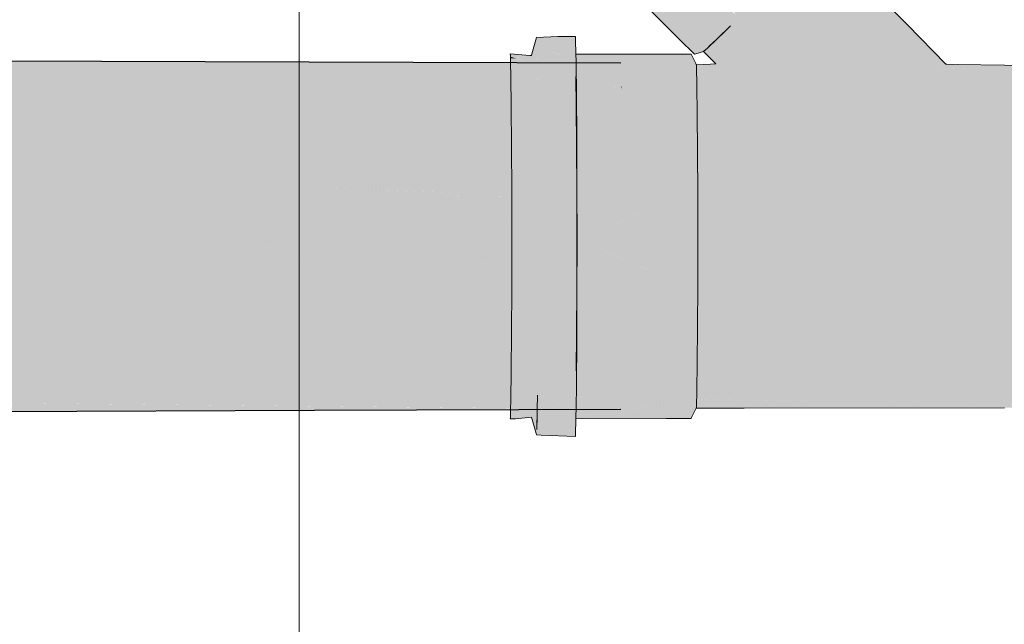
# Model space of a CAD drawing. Header units: millimetres. Extents: x 321 to 585, y -277 to 9.
# Tile 433 of 656: x 513.294 to 514.412, y -197.435 to -196.749. Entities that reach past the tile are written whole.
import ezdxf

# ---------------------------------------------------------------- set-up
doc = ezdxf.new("R2010")
doc.units = ezdxf.units.MM
doc.header["$MEASUREMENT"] = 0
for name, color, linetype, lineweight in [('IFC-Laje-Contorno', 134, 'Continuous', 5), ('IFC-Viga-Contorno', 66, 'Continuous', 5), ('TQ-Condutos', 3, 'Continuous', 25), ('TQ-Conexões', 9, 'Continuous', 18)]:
    doc.layers.add(name, color=color, linetype=linetype, lineweight=lineweight)

msp = doc.modelspace()

# ---------------------------------------------------------------- hatches: boundary and pattern name
at = {"layer": 'TQ-Condutos', "linetype": 'Continuous'}
for points in [[(512.3497, -196.8061), (512.3498, -196.8118), (512.35, -196.818), (512.35, -196.8187), (512.353, -196.8183), (512.35, -196.8187), (512.3564, -196.8187), (512.3564, -196.8187), (512.4054, -196.812), (512.3564, -196.8187), (512.3564, -196.8187), (512.4682, -196.8186), (512.3564, -196.8187), (512.3499, -196.8187), (512.35, -196.8298), (512.3501, -196.8298), (512.35, -196.8298), (512.35, -196.83), (512.351, -196.8299), (512.35, -196.83), (512.1956, -196.8752), (512.3505, -196.8752), (512.3526, -196.8301), (512.3518, -196.83), (512.4099, -196.8243), (512.3518, -196.83), (512.3526, -196.8301), (512.4563, -196.8292), (512.4694, -196.8187), (512.4563, -196.8292), (512.3526, -196.8301), (512.3505, -196.8752), (512.5531, -196.8511), (512.473, -196.8427), (512.5531, -196.8511), (512.5048, -196.8343), (512.5618, -196.8284), (512.5048, -196.8343), (512.5531, -196.8511), (512.3505, -196.8752), (512.7824, -196.8752), (512.7787, -196.8748), (512.7731, -196.8743), (512.6056, -196.8449), (512.7731, -196.8743), (512.7787, -196.8748), (512.7824, -196.8752), (512.3505, -196.8752), (512.3506, -196.8907), (513.2562, -196.925), (512.8777, -196.8852), (512.8235, -196.8796), (512.8061, -196.8777), (512.8235, -196.8796), (512.8941, -196.8752), (512.8894, -196.8747), (512.8824, -196.874), (512.8894, -196.8747), (512.8941, -196.8752), (512.8235, -196.8796), (512.8777, -196.8852), (512.9148, -196.8774), (512.8777, -196.8852), (513.2562, -196.925), (512.3508, -196.8907), (512.3506, -196.8907), (512.3506, -196.8977), (512.3508, -196.8977), (513.2835, -196.9279), (513.2717, -196.9267), (513.2835, -196.9279), (513.4305, -196.9316), (512.9794, -196.8842), (513.4305, -196.9316), (513.083, -196.8831), (513.0078, -196.8752), (513.0022, -196.8746), (512.9936, -196.8737), (513.0022, -196.8746), (513.0078, -196.8752), (513.083, -196.8831), (513.4305, -196.9316), (513.2835, -196.9279), (512.3508, -196.8977), (513.2895, -196.9285), (513.4443, -196.9331), (513.2895, -196.9285), (512.3506, -196.8977), (513.1181, -196.9402), (512.3506, -196.9113), (512.3508, -196.9352), (512.6539, -196.9383), (511.9443, -196.9311), (512.4403, -196.9374), (512.276, -196.9367), (512.3439, -196.9378), (512.6773, -196.9403), (512.3439, -196.9378), (512.1594, -196.9364), (512.7194, -196.9441), (512.3508, -196.9411), (512.8134, -196.9524), (513.8528, -197.0278), (513.8528, -196.9877), (513.8528, -196.9779), (513.7307, -196.9749), (513.7012, -196.9718), (513.7307, -196.9749), (513.8756, -196.9785), (513.9781, -196.981), (513.8415, -196.9749), (513.8529, -196.9754), (513.8529, -196.964), (513.8529, -196.9594), (513.8023, -196.9587), (513.6706, -196.9569), (513.543, -196.9552), (513.3387, -196.9524), (513.6484, -196.9662), (513.3387, -196.9524), (513.543, -196.9552), (513.5168, -196.9524), (513.5054, -196.9512), (513.4932, -196.9499), (513.4662, -196.9471), (513.1909, -196.9442), (513.4533, -196.9458), (513.4477, -196.9452), (513.4372, -196.9441), (513.4125, -196.9415), (513.3958, -196.9397), (513.3571, -196.9356), (513.3958, -196.9397), (513.4513, -196.9338), (513.3958, -196.9397), (513.4125, -196.9415), (513.5052, -196.9395), (513.4125, -196.9415), (513.4372, -196.9441), (513.4477, -196.9452), (513.4533, -196.9458), (513.5628, -196.9456), (513.5284, -196.9419), (513.5628, -196.9456), (513.6478, -196.9424), (513.6178, -196.9393), (513.6478, -196.9424), (513.5628, -196.9456), (513.4533, -196.9458), (513.1909, -196.9442), (513.4584, -196.9463), (513.571, -196.9464), (513.4584, -196.9463), (513.1909, -196.9442), (513.4662, -196.9471), (513.4607, -196.9465), (513.5784, -196.9472), (513.6923, -196.9471), (513.5784, -196.9472), (513.4607, -196.9465), (513.4662, -196.9471), (513.4932, -196.9499), (513.5054, -196.9512), (513.5897, -196.9484), (513.5817, -196.9476), (513.5897, -196.9484), (513.5054, -196.9512), (513.5168, -196.9524), (513.6096, -196.9505), (513.5168, -196.9524), (513.543, -196.9552), (513.6706, -196.9569), (513.6281, -196.9524), (513.6706, -196.9569), (513.8023, -196.9587), (513.8528, -196.9594), (513.8528, -196.9524), (513.7428, -196.9524), (513.9781, -196.9524), (513.7169, -196.9497), (513.8528, -196.9511), (513.8528, -196.9498), (513.7064, -196.9486), (513.8528, -196.9498), (513.8528, -196.9493), (513.7019, -196.9481), (513.906, -196.9497), (513.7236, -196.9428), (513.6096, -196.9384), (513.853, -196.9477), (513.8524, -196.8752), (513.8524, -196.8739), (513.8524, -196.8718), (512.6587, -196.8386), (513.8525, -196.8718), (513.8519, -196.8187), (513.8518, -196.8171), (512.3497, -196.7978), (512.3494, -196.7978), (512.3496, -196.8061), (512.3498, -196.8118)], [(512.2282, -196.7934), (513.9765, -196.7982), (512.2546, -196.7926)], [(513.8514, -196.798), (513.8514, -196.7978), (512.3493, -196.7937), (512.3494, -196.7978)], [(512.3494, -196.7978), (513.8519, -196.8171), (513.8514, -196.7982), (513.8514, -196.798)], [(513.9765, -196.7982), (513.9257, -196.7982), (513.926, -196.8179)], [(512.3508, -196.9693), (513.9781, -197.0369), (512.8134, -196.9524)], [(512.4226, -197.1755), (513.8515, -197.1899), (513.852, -197.1706), (512.4685, -197.1706), (512.4317, -197.1745), (512.4685, -197.1706), (513.8519, -197.1706), (513.8519, -197.1693), (513.8519, -197.1672), (513.8526, -197.1141), (513.0059, -197.1141), (513.8524, -197.1141), (513.8524, -197.1122), (513.8525, -197.1093), (513.2636, -197.087), (513.8525, -197.1093), (513.8531, -197.0369), (513.7395, -197.0369), (513.7272, -197.0382), (513.7395, -197.0369), (513.8528, -197.0369), (513.8528, -197.0349), (513.8528, -197.0317), (513.807, -197.0298), (513.7028, -197.0294), (512.455, -197.025), (513.6886, -197.0309), (512.455, -197.025), (513.7028, -197.0294), (513.807, -197.0298), (513.7029, -197.0294), (513.807, -197.0298), (513.7298, -197.0266), (512.44, -196.973), (512.4548, -197.0249), (512.44, -196.973), (512.4181, -196.9721), (512.3962, -196.9712), (512.3591, -196.9697), (512.379, -196.9811), (512.3591, -196.9697), (512.3508, -196.9693), (512.3513, -196.9787), (512.3573, -196.9821), (512.3716, -196.9854), (512.3907, -196.9879), (512.3716, -196.9854), (512.3573, -196.9821), (512.3673, -196.9879), (512.379, -196.9947), (512.3673, -196.9879), (512.3573, -196.9821), (512.3553, -196.9948), (512.3573, -196.9821), (512.3513, -196.9787), (512.3508, -196.9693), (512.3508, -196.9784), (512.3523, -196.9965), (512.3508, -196.9784), (512.3521, -196.9967), (512.3531, -197.0097), (512.3871, -196.9993), (512.4025, -196.9947), (512.3871, -196.9993), (512.3907, -197.0014), (512.3871, -196.9993), (512.3531, -197.0097), (512.3521, -196.9967), (512.3508, -196.9784), (512.3508, -196.9974), (512.3508, -197.011), (512.3508, -197.0245), (512.4312, -197.0248), (512.4313, -197.0249), (512.4351, -197.0271), (512.4313, -197.0249), (512.4312, -197.0248), (512.3508, -197.0245), (512.3508, -197.0358), (512.4497, -197.0355), (512.3508, -197.0358), (512.3508, -197.0365), (512.4498, -197.0355), (512.4731, -197.0354), (512.4498, -197.0355), (512.3508, -197.0365), (512.45, -197.0357), (512.4731, -197.0355), (513.6807, -197.0318), (513.7918, -197.0314), (513.6807, -197.0318), (512.4731, -197.0355), (513.6766, -197.0322), (512.4731, -197.0355), (512.45, -197.0357), (512.3508, -197.0365), (512.4508, -197.0362), (512.4742, -197.0361), (513.676, -197.0322), (513.7873, -197.0319), (513.676, -197.0322), (512.4742, -197.0361), (513.6758, -197.0323), (513.787, -197.0319), (513.6758, -197.0323), (513.6756, -197.0323), (513.6758, -197.0323), (512.4742, -197.0361), (512.4509, -197.0362), (512.3508, -197.0365), (512.4512, -197.0364), (512.4746, -197.0363), (513.6491, -197.0351), (512.4746, -197.0363), (512.4512, -197.0364), (512.4514, -197.0365), (512.4512, -197.0364), (512.3508, -197.0365), (512.3508, -197.0369), (512.4519, -197.0368), (512.4753, -197.0367), (513.6487, -197.0351), (513.7581, -197.035), (513.6487, -197.0351), (512.4753, -197.0367), (513.6485, -197.0351), (513.7578, -197.035), (513.6485, -197.0351), (513.6484, -197.0352), (513.6485, -197.0351), (512.4753, -197.0367), (512.4519, -197.0368), (512.3508, -197.0369), (512.4522, -197.0369), (512.4756, -197.0369), (513.6315, -197.0369), (513.5168, -197.0369), (513.502, -197.0385), (513.4905, -197.0397), (513.6187, -197.0383), (513.6075, -197.0394), (513.6187, -197.0383), (513.4905, -197.0397), (513.4804, -197.0407), (513.4905, -197.0397), (513.502, -197.0385), (513.5168, -197.0369), (512.3508, -197.0369), (512.3508, -197.0523), (513.0996, -197.0808), (513.1834, -197.084), (513.0996, -197.0808), (513.0124, -197.0899), (512.957, -197.0958), (513.1135, -197.0913), (512.957, -197.0958), (513.0124, -197.0899), (513.0996, -197.0808), (512.3508, -197.0523), (512.3505, -197.1131), (512.8028, -197.112), (512.3505, -197.1131), (512.3505, -197.1131), (512.8027, -197.112), (512.9192, -197.1117), (512.8027, -197.112), (512.3505, -197.1131), (512.8026, -197.112), (512.9191, -197.1117), (513.0317, -197.1114), (512.9191, -197.1117), (512.8026, -197.112), (512.3505, -197.1131), (512.8024, -197.112), (512.3505, -197.1131), (512.3505, -197.1137), (512.8013, -197.1121), (512.9189, -197.1117), (512.8013, -197.1121), (512.8006, -197.1122), (512.918, -197.1118), (513.0314, -197.1114), (512.918, -197.1118), (512.8006, -197.1122), (512.7986, -197.1124), (512.9155, -197.1121), (513.0284, -197.1117), (512.9155, -197.1121), (512.7986, -197.1124), (512.8006, -197.1122), (512.8013, -197.1121), (512.3505, -197.1137), (512.7903, -197.1133), (512.3505, -197.1137), (512.7903, -197.1133), (512.9051, -197.1132), (512.7903, -197.1133), (512.3505, -197.1137), (512.7902, -197.1133), (512.905, -197.1132), (513.016, -197.113), (512.905, -197.1132), (512.7902, -197.1133), (512.3505, -197.1137), (512.7901, -197.1133), (512.7894, -197.1134), (512.9049, -197.1132), (513.0158, -197.1131), (513.0138, -197.1133), (513.0158, -197.1131), (512.9049, -197.1132), (512.7894, -197.1134), (512.7889, -197.1134), (512.9043, -197.1132), (512.9027, -197.1134), (512.9043, -197.1132), (512.7889, -197.1134), (512.7876, -197.1136), (512.7889, -197.1134), (512.7894, -197.1134), (512.7901, -197.1133), (512.3505, -197.1137), (512.3505, -197.1141), (512.7824, -197.1141), (512.8961, -197.1141), (512.7824, -197.1141), (512.7545, -197.117), (512.7385, -197.1187), (512.8745, -197.1164), (512.7385, -197.1187), (512.6999, -197.1228), (512.8222, -197.1219), (512.9407, -197.121), (512.8222, -197.1219), (512.6999, -197.1228), (512.7385, -197.1187), (512.7545, -197.117), (512.7824, -197.1141), (512.3505, -197.1141), (512.1841, -197.1208), (512.3504, -197.1254), (512.607, -197.1325), (512.3504, -197.1254), (512.35, -197.1595), (512.6966, -197.135), (512.7839, -197.1375), (512.6966, -197.135), (512.4002, -197.1661), (512.6966, -197.135), (512.35, -197.1595), (512.3499, -197.1699), (512.3646, -197.1699), (512.3499, -197.1699), (512.3499, -197.1704), (512.3606, -197.1703), (512.4778, -197.1697), (512.3606, -197.1703), (512.3499, -197.1704), (512.3603, -197.1703), (512.4738, -197.1701), (512.3603, -197.1703), (512.3499, -197.1704), (512.3602, -197.1703), (512.4722, -197.1703), (512.4696, -197.1705), (512.4722, -197.1703), (512.3602, -197.1703), (512.3575, -197.1706), (512.3602, -197.1703), (512.3499, -197.1704), (512.3499, -197.1706), (512.3574, -197.1706), (512.3573, -197.1706), (512.3574, -197.1706), (512.3499, -197.1706), (512.3499, -197.1714), (512.3498, -197.1747)], [(512.4114, -197.1767), (513.6287, -197.1923), (513.9765, -197.1912), (512.4226, -197.1755), (512.321, -197.1745), (512.3201, -197.1746), (512.3122, -197.1754)], [(512.3498, -197.1831), (512.3496, -197.1965), (513.6287, -197.1923), (512.4114, -197.1767), (512.3499, -197.1759), (512.3498, -197.1776)]]:
    msp.add_hatch(color=73, dxfattribs=at).paths.add_polyline_path(points)
at = {"layer": 'TQ-Conexões', "linetype": 'Continuous'}
for points in [[(514.0603, -196.7878), (514.0616, -196.7876), (514.0704, -196.7851), (514.0748, -196.781), (514.0863, -196.7702), (514.1011, -196.7559), (514.0937, -196.7631), (514.0863, -196.7702), (514.0806, -196.7756), (514.0777, -196.7783), (514.0748, -196.781), (514.073, -196.7827), (514.0712, -196.7843), (514.0704, -196.7851), (514.0801, -196.7946), (514.0843, -196.799), (514.0858, -196.7994), (514.0848, -196.7995), (514.0858, -196.7994), (514.0848, -196.7995), (514.0634, -196.8024), (514.0624, -196.8026), (514.0635, -196.8025), (514.0869, -196.8017), (514.0939, -196.8014), (514.0624, -196.8026), (514.102, -196.8035), (514.1101, -196.8055), (514.1183, -196.8075), (514.1375, -196.8114), (514.1183, -196.8075), (514.1101, -196.8055), (514.102, -196.8035), (514.0626, -196.8078), (514.0627, -196.813), (514.1567, -196.8154), (514.0627, -196.813), (514.0629, -196.8235), (514.198, -196.8212), (514.0629, -196.8235), (514.0631, -196.8398), (514.0633, -196.8561), (514.0635, -196.8771), (514.0636, -196.8982), (514.0637, -196.9225), (514.0638, -196.9468), (514.0639, -196.9727), (514.0639, -196.9987), (514.0638, -197.0245), (514.0638, -197.0503), (514.0637, -197.0742), (514.0636, -197.0981), (514.0634, -197.1185), (514.0633, -197.1389), (514.0631, -197.1544), (514.4124, -197.1698), (514.4496, -197.1698), (514.4496, -197.167), (514.4496, -197.1642), (514.4497, -197.1592), (514.45, -197.1389), (514.4128, -197.1389), (514.4499, -197.1389), (514.45, -197.1352), (514.45, -197.1315), (514.45, -197.1249), (514.4502, -197.0981), (514.4131, -197.0981), (514.4502, -197.0981), (514.4504, -197.059), (514.4504, -197.0546), (514.4504, -197.0503), (514.4133, -197.0503), (514.4504, -197.0503), (514.4504, -197.042), (514.4505, -197.0081), (514.4505, -197.0034), (514.4505, -196.9987), (514.4134, -196.9987), (514.4505, -196.9987), (514.4505, -196.9903), (514.4505, -196.9562), (514.4505, -196.9515), (514.4504, -196.9468), (514.4134, -196.9468), (514.4505, -196.9468), (514.4503, -196.907), (514.4503, -196.9026), (514.4503, -196.8982), (514.4132, -196.8982), (514.4503, -196.8982), (514.4502, -196.8914), (514.45, -196.8638), (514.45, -196.8599), (514.45, -196.8561), (514.4129, -196.8561), (514.2409, -196.8235), (514.4129, -196.8561), (514.45, -196.8561), (514.4497, -196.8294), (514.4497, -196.8265), (514.4496, -196.8235), (514.4125, -196.8235), (514.4496, -196.8235), (514.4495, -196.8149), (514.4122, -196.813), (514.4495, -196.8149), (514.4493, -196.8064), (514.4493, -196.8045), (514.4492, -196.8026), (514.412, -196.8026), (514.3326, -196.8054), (514.3203, -196.8108), (514.3018, -196.8155), (514.2833, -196.8202), (514.3018, -196.8155), (514.3203, -196.8108), (514.3326, -196.8054), (514.1973, -196.6586), (514.1863, -196.6702), (514.1718, -196.6852), (514.1549, -196.7024), (514.1718, -196.6852), (514.1863, -196.6702), (514.1973, -196.6586), (514.3448, -196.7999), (514.3021, -196.7548), (514.2019, -196.6535), (514.2041, -196.6461), (514.2044, -196.6437), (514.204, -196.6441), (514.2044, -196.6437), (514.1744, -196.6126), (514.1324, -196.5839), (514.1976, -196.6511), (514.1324, -196.5839), (514.1911, -196.6581), (514.1205, -196.5965), (514.1811, -196.6684), (514.171, -196.6789), (514.1811, -196.6684), (514.1049, -196.6127), (514.1586, -196.6914), (514.0866, -196.6313), (514.1462, -196.704), (514.1366, -196.7208), (514.1182, -196.739), (514.1366, -196.7208), (514.1462, -196.704), (514.0668, -196.6511), (514.133, -196.7173), (514.0668, -196.6511), (514.1197, -196.7305), (514.047, -196.6708), (514.1072, -196.7429), (514.0946, -196.7552), (514.1072, -196.7429), (514.0285, -196.689), (514.0844, -196.7651), (514.0125, -196.7045), (514.0741, -196.775), (514.0001, -196.7162), (514.0673, -196.7813), (514.0001, -196.7162), (514.0605, -196.7876), (513.9938, -196.7219), (514.0433, -196.7714)], [(514.3448, -196.7999), (514.3444, -196.7995), (514.3443, -196.7994), (514.1973, -196.6586), (514.3268, -196.7991), (514.327, -196.7993), (514.3324, -196.7994), (514.327, -196.7993), (514.3326, -196.8054)], [(514.0844, -196.7651), (514.0288, -196.6894), (514.0129, -196.7048)], [(514.0741, -196.775), (514.0129, -196.705), (514.0006, -196.7166)], [(514.0605, -196.7876), (514.0006, -196.7167), (513.9944, -196.7225)], [(514.3021, -196.7548), (514.3443, -196.7994), (514.3454, -196.7994)], [(513.8752, -196.7893), (513.8753, -196.7894), (513.8754, -196.7893), (513.8753, -196.7894), (513.8754, -196.7894), (513.8753, -196.7894), (513.8752, -196.7893), (513.8752, -196.7894), (513.8751, -196.7898), (513.8749, -196.7899), (513.8513, -196.791), (513.873, -196.7964), (513.8755, -196.797), (513.8778, -196.7896), (513.8779, -196.7893), (513.8813, -196.7783), (513.9251, -196.7718), (513.9249, -196.7678), (513.9052, -196.7678), (513.8809, -196.7692), (513.8755, -196.7876)], [(513.8813, -196.7783), (513.9249, -196.7877), (513.9238, -196.772)], [(513.9251, -196.7718), (513.9246, -196.7719), (513.9238, -196.772), (513.9249, -196.7877), (513.925, -196.7877), (513.9249, -196.7841), (513.925, -196.7877), (513.9255, -196.7878)], [(513.857, -197.202), (513.8738, -197.1959), (513.8754, -197.1953), (513.8764, -197.2), (513.8768, -197.2), (513.8764, -197.2), (513.8809, -197.2201), (513.886, -197.2204), (513.9249, -197.2219), (513.925, -197.2199), (513.8812, -197.2142), (513.8815, -197.1995), (513.8816, -197.1948), (513.8817, -197.1915), (513.8811, -197.1915), (513.8754, -197.1915), (513.8811, -197.1915), (513.8817, -197.1915), (513.8819, -197.1753), (513.9261, -197.162), (513.9265, -197.1147), (513.8822, -197.145), (513.9265, -197.1147), (513.9267, -197.0592), (513.9268, -196.9993), (513.8828, -197.0395), (513.8826, -197.0771), (513.8825, -197.1147), (513.8826, -197.0771), (513.8828, -197.0395), (513.9268, -196.9993), (513.9267, -196.9391), (513.8828, -196.9589), (513.8828, -196.9992), (513.8828, -196.9589), (513.9267, -196.9391), (513.9265, -196.8827), (513.8827, -196.9208), (513.9265, -196.8827), (513.9262, -196.8339), (513.9222, -196.798), (513.9258, -196.8307), (513.9256, -196.8132), (513.9252, -196.798), (513.9252, -196.7964), (513.9252, -196.7961), (513.9252, -196.7959), (513.9169, -196.7926), (513.8813, -196.7783), (513.8816, -196.7926), (513.8817, -196.7979), (513.882, -196.8199), (513.8823, -196.8513), (513.8825, -196.8827), (513.8823, -196.8513), (513.882, -196.8199), (513.8813, -196.7783), (513.8817, -196.7991), (513.8817, -196.7979), (513.8816, -196.7926), (513.8813, -196.7783), (513.8768, -196.7926), (513.8808, -196.7979), (513.8781, -196.7979), (513.8755, -196.7979), (513.8761, -196.835), (513.8766, -196.8924), (513.8768, -196.9621), (513.8768, -197.0357), (513.8768, -196.9621), (513.8766, -196.8924), (513.8761, -196.835), (513.8755, -196.7979), (513.8781, -196.7979), (513.8808, -196.7979), (513.8768, -196.7926), (513.8755, -196.797), (513.8576, -196.7926), (513.8513, -196.7926), (513.8742, -196.7979), (513.8518, -196.8132), (513.8522, -196.8478), (513.8526, -196.8924), (513.8528, -196.9439), (513.8528, -196.9989), (513.8527, -197.0536), (513.8765, -197.1043), (513.8527, -197.0536), (513.8525, -197.1043), (513.8522, -197.1475), (513.8517, -197.1804), (513.876, -197.1598), (513.8735, -197.1915), (513.876, -197.1598), (513.8658, -197.1684), (513.8517, -197.1804), (513.8726, -197.1915), (513.8517, -197.1804), (513.8514, -197.1916), (513.8694, -197.1915), (513.8514, -197.1916), (513.8733, -197.194), (513.8514, -197.2005), (513.8738, -197.1956), (513.8512, -197.2005), (513.8511, -197.202)], [(513.905, -196.7878), (513.9255, -196.7878), (513.8813, -196.7783)], [(513.8512, -196.7878), (513.8511, -196.7877), (513.8512, -196.7893), (513.8512, -196.7893), (513.8684, -196.7893)], [(513.8749, -196.7898), (513.8731, -196.7893), (513.8511, -196.7877)], [(513.8684, -196.7893), (513.8512, -196.7893), (513.8513, -196.791), (513.8751, -196.7898)], [(513.8515, -196.7911), (513.8513, -196.791), (513.8513, -196.7926), (513.8515, -196.7926), (513.8576, -196.7926)], [(513.8514, -196.7926), (513.8513, -196.7926), (513.8514, -196.7978), (513.8516, -196.7978), (513.8516, -196.7953), (513.8515, -196.7926)], [(513.8515, -196.7926), (513.8516, -196.7953), (513.8517, -196.7978), (513.8514, -196.7978), (513.8518, -196.8132), (513.8527, -196.8126), (513.8742, -196.7979)], [(513.8517, -196.7978), (513.8516, -196.7953), (513.8516, -196.7978)], [(513.8731, -196.7893), (513.8751, -196.7898), (513.8751, -196.7893)], [(513.8752, -196.7894), (513.8755, -196.7876), (513.8751, -196.7893)], [(513.8751, -196.7893), (513.8751, -196.7894), (513.8752, -196.7894)], [(513.8751, -196.7898), (513.8752, -196.7894), (513.8751, -196.7894)], [(513.9251, -196.791), (513.9249, -196.7878), (513.905, -196.7878), (513.9252, -196.7959)], [(513.9249, -196.7878), (513.9251, -196.791), (513.925, -196.7878)], [(513.925, -196.7878), (513.9251, -196.791), (513.9252, -196.7959), (513.9254, -196.796), (513.9257, -196.7961), (513.9255, -196.7878)], [(514.0624, -196.8026), (514.0604, -196.7963), (514.0565, -196.7881), (513.9742, -196.7879), (513.9251, -196.791), (514.0567, -196.791), (513.9767, -196.8046), (513.9256, -196.8132), (513.9772, -196.8267), (513.9771, -196.8187), (513.977, -196.8132), (513.9774, -196.8268), (513.9256, -196.8132), (513.926, -196.8478), (513.978, -196.8478), (514.0576, -196.8478), (514.0572, -196.8132), (514.0576, -196.8478), (513.9775, -196.8478), (513.9778, -196.8749), (513.9775, -196.8478), (513.926, -196.8478), (513.9263, -196.8924), (513.978, -196.8924), (514.0579, -196.8924), (513.9778, -196.8924), (513.978, -196.9237), (513.9778, -196.8924), (513.9263, -196.8924), (513.9266, -196.9439), (513.9781, -196.9439), (513.9266, -196.9439), (513.9266, -196.9989), (513.9782, -196.9773), (514.0581, -196.9439), (513.9781, -196.9774), (513.9266, -196.9989), (513.9781, -196.9989), (513.9266, -196.9989), (513.9781, -197.0203), (514.0581, -197.0536), (514.0582, -196.9989), (514.0581, -197.0536), (513.9782, -197.0204), (513.9266, -196.9989), (513.9265, -197.0536), (513.9263, -197.1043), (513.9778, -197.1043), (513.9779, -197.0845), (513.978, -197.0536), (513.9779, -197.0845), (513.9778, -197.1043), (514.0579, -197.1043), (513.9779, -197.1043), (513.9776, -197.1306), (513.9779, -197.1043), (513.9263, -197.1043), (513.926, -197.1475), (513.9774, -197.1475), (513.926, -197.1475), (513.9772, -197.1604), (514.0571, -197.1804), (514.0576, -197.1475), (514.0571, -197.1804), (513.925, -197.2005), (514.0566, -197.2005), (514.0629, -197.1698), (514.0633, -197.1389), (514.0636, -197.0981), (514.0638, -197.0503), (514.0639, -196.9987), (514.0638, -196.9468), (514.0636, -196.8982), (514.0633, -196.8561), (514.0629, -196.8235)], [(513.9257, -196.7961), (513.9252, -196.7959), (513.9252, -196.7961)], [(513.9257, -196.7961), (513.9254, -196.7963), (513.9252, -196.7964), (513.9252, -196.798), (513.9256, -196.8132), (513.9254, -196.798), (513.9254, -196.7974), (513.9254, -196.798), (513.9256, -196.8132), (513.9258, -196.8307), (513.926, -196.8328), (513.9262, -196.8339), (513.9257, -196.798)], [(513.9257, -196.7961), (513.9252, -196.7961), (513.9252, -196.7964)], [(513.9742, -196.7879), (513.9255, -196.7878), (513.9256, -196.791)], [(514.0137, -196.7983), (513.9764, -196.7959), (513.9255, -196.798), (513.9765, -196.7982), (513.9257, -196.798), (513.9258, -196.8013), (513.9258, -196.8045), (513.9259, -196.8132), (513.9261, -196.8131), (513.9258, -196.8026), (513.9261, -196.8131), (513.9265, -196.8131), (513.9767, -196.8046)], [(513.9256, -196.791), (513.9256, -196.791), (513.9256, -196.7926)], [(513.9763, -196.791), (513.9256, -196.791), (513.9256, -196.7926), (513.9763, -196.7917), (513.9256, -196.7926), (513.9763, -196.7926), (513.9256, -196.7926), (513.9764, -196.7959), (514.0137, -196.7983), (514.0476, -196.7926), (514.0567, -196.791)], [(513.9764, -196.7959), (513.9256, -196.7926), (513.9257, -196.798)], [(514.0623, -196.8001), (514.0623, -196.8001), (514.0604, -196.7963), (514.0617, -196.8002), (514.0624, -196.8026)], [(514.0623, -196.8006), (514.0843, -196.799), (514.0784, -196.7993), (514.0623, -196.8001)], [(514.0835, -196.799), (514.0623, -196.8006), (514.0848, -196.7995), (514.0858, -196.7994), (514.0845, -196.7992), (514.0843, -196.799)], [(514.0848, -196.7995), (514.0625, -196.8006), (514.0623, -196.8006), (514.0624, -196.8026), (514.0634, -196.8024)], [(514.102, -196.8035), (514.0635, -196.8026), (514.0624, -196.8026), (514.0626, -196.8078), (514.0658, -196.8074)], [(514.0843, -196.799), (514.0835, -196.799), (514.0844, -196.799)], [(514.0845, -196.7992), (514.0858, -196.7994), (514.0844, -196.799)], [(514.4119, -196.8006), (514.3469, -196.8), (514.3459, -196.8), (514.3448, -196.7999), (514.3436, -196.8005), (514.3326, -196.8054), (514.3447, -196.8005), (514.3326, -196.8054), (514.3505, -196.8047), (514.3516, -196.8047), (514.412, -196.8026), (514.3474, -196.8005), (514.3473, -196.8005), (514.3464, -196.8005), (514.3473, -196.8005), (514.3474, -196.8005), (514.412, -196.8026), (514.3598, -196.8005), (514.347, -196.8), (514.412, -196.8026), (514.4492, -196.802), (514.4492, -196.8007), (514.4119, -196.8006), (514.3469, -196.8), (514.3459, -196.8), (514.3469, -196.8)], [(514.3589, -196.7997), (514.3465, -196.7995), (514.3455, -196.7995), (514.3454, -196.7994), (514.3443, -196.7994), (514.3448, -196.7999), (514.3468, -196.7999)], [(514.3589, -196.7997), (514.3448, -196.7999), (514.4119, -196.8006)], [(513.9774, -196.8268), (513.9771, -196.8187), (513.9772, -196.8267)], [(513.9775, -197.1604), (513.9263, -197.1476), (513.9259, -197.1802)], [(513.9263, -197.1476), (513.9262, -197.1476), (513.9262, -197.1527), (513.9262, -197.1555), (513.9261, -197.162)], [(514.4492, -197.1893), (514.4492, -197.1889), (514.4492, -197.1889), (514.4492, -197.1871), (514.4493, -197.1854), (514.4497, -197.1698), (514.4124, -197.1698), (514.0791, -197.1551), (514.0718, -197.1698), (514.0791, -197.1551), (514.0631, -197.1544), (514.0629, -197.1698), (514.0626, -197.1794), (514.0715, -197.1703), (514.0627, -197.1792), (514.0627, -197.1794), (514.067, -197.1795), (514.4119, -197.1889), (514.0626, -197.1794), (514.0624, -197.1889), (514.0566, -197.1889), (514.0623, -197.1898), (514.1164, -197.1897), (514.4119, -197.1894)], [(513.9257, -197.1913), (513.9261, -197.162), (513.9258, -197.1621), (513.8819, -197.1753), (513.9254, -197.1912), (513.9254, -197.1913)], [(513.9766, -197.1894), (513.9865, -197.1911), (514.0571, -197.1804), (513.9775, -197.1604), (513.9768, -197.1804), (513.9771, -197.1706), (513.9775, -197.1604), (513.9772, -197.1605), (513.9255, -197.1804)], [(513.9251, -197.1981), (513.9251, -197.1978), (513.9251, -197.1976), (513.9252, -197.1913), (513.9254, -197.1912), (513.9252, -197.1912), (513.913, -197.1914), (513.9252, -197.1912), (513.8819, -197.1753), (513.8817, -197.1915), (513.8812, -197.2142)], [(514.0566, -197.2005), (514.0619, -197.1898), (514.0624, -197.1889), (514.0629, -197.1698), (514.0588, -197.1898)], [(513.9765, -197.1927), (513.9865, -197.1911), (513.9766, -197.1894), (513.9765, -197.1912), (513.9766, -197.1894), (513.9261, -197.1804), (513.9258, -197.1804), (513.9258, -197.1838), (513.9258, -197.1846), (513.9257, -197.1913), (513.9257, -197.1924), (513.9257, -197.1931), (513.9256, -197.1979), (513.9258, -197.1913), (513.9255, -197.2004)], [(514.0626, -197.1794), (514.0627, -197.1794), (514.0627, -197.1792)], [(513.8514, -197.2004), (513.8516, -197.1916), (513.8514, -197.1916), (513.8512, -197.2005)], [(513.8733, -197.194), (513.8516, -197.1916), (513.8514, -197.2004)], [(513.8805, -197.2187), (513.8754, -197.1953), (513.857, -197.202), (513.8751, -197.2001)], [(513.8764, -197.2), (513.8805, -197.2187), (513.8809, -197.2201)], [(513.925, -197.2199), (513.9255, -197.2019), (513.9248, -197.2071), (513.9255, -197.2019), (513.9256, -197.1979), (513.9252, -197.198), (513.925, -197.2014), (513.925, -197.2019), (513.925, -197.2014), (513.9252, -197.198), (513.9251, -197.1981), (513.925, -197.2005), (513.9251, -197.1981), (513.9249, -197.2019), (513.9235, -197.2173), (513.9249, -197.2019), (513.9251, -197.1981), (513.9146, -197.2019), (513.8812, -197.2142), (513.9233, -197.2197), (513.9245, -197.2199), (513.9245, -197.219), (513.9245, -197.2199)], [(514.0565, -197.2018), (514.0566, -197.2005), (513.9249, -197.2019), (514.0283, -197.2018)], [(513.9251, -197.1976), (513.9253, -197.1977), (513.9256, -197.1979), (513.9257, -197.1913), (513.9254, -197.1913), (513.9253, -197.1952), (513.9254, -197.1913), (513.9254, -197.1912), (513.9252, -197.1913)], [(513.9256, -197.1979), (513.9251, -197.1976), (513.9251, -197.1978)], [(513.9256, -197.1979), (513.9251, -197.1978), (513.9251, -197.1981)], [(514.0566, -197.2005), (513.9255, -197.2005), (513.9255, -197.2019)]]:
    msp.add_hatch(color=93, dxfattribs=at).paths.add_polyline_path(points)

# ---------------------------------------------------------------- linework, layer by layer
at = {"layer": 'IFC-Laje-Contorno', "color": 7, "lineweight": 5}
msp.add_line((513.6112, -198.6491), (513.6112, -195.0928), dxfattribs=at)
at = {"layer": 'IFC-Viga-Contorno', "color": 7, "lineweight": 5}
msp.add_line((513.6112, -198.6491), (513.6112, -195.6872), dxfattribs=at)
at = {"layer": 'TQ-Condutos'}
for p, q in [((513.9765, -196.7982), (512.2546, -196.7926)), ((512.3496, -197.1965), (513.6287, -197.1923)), ((513.6287, -197.1923), (513.9765, -197.1912))]:
    msp.add_line(p, q, dxfattribs=at)
at = {"layer": 'TQ-Conexões'}
for p, q in [((514.3021, -196.7548), (514.2019, -196.6535)), ((513.9938, -196.7219), (514.0433, -196.7714)), ((514.0863, -196.7702), (514.1011, -196.7559)), ((514.0937, -196.7631), (514.0863, -196.7702)), ((514.1011, -196.7559), (514.0937, -196.7631)), ((514.3454, -196.7994), (514.3021, -196.7548)), ((513.8809, -196.7692), (513.8755, -196.7876)), ((513.9052, -196.7678), (513.8809, -196.7692)), ((513.9249, -196.7678), (513.9052, -196.7678)), ((513.9251, -196.7718), (513.9249, -196.7678)), ((513.9255, -196.7878), (513.9251, -196.7718)), ((514.0433, -196.7714), (514.0603, -196.7878)), ((514.0748, -196.781), (514.0863, -196.7702)), ((514.0806, -196.7756), (514.0777, -196.7783)), ((514.0863, -196.7702), (514.0806, -196.7756)), ((514.0616, -196.7876), (514.0704, -196.7851)), ((514.0704, -196.7851), (514.0748, -196.781)), ((514.0712, -196.7843), (514.0704, -196.7851)), ((514.0704, -196.7851), (514.0801, -196.7946)), ((514.073, -196.7827), (514.0712, -196.7843)), ((514.0748, -196.781), (514.073, -196.7827)), ((514.0777, -196.7783), (514.0748, -196.781)), ((513.8511, -196.7877), (513.8512, -196.7893)), ((513.8731, -196.7893), (513.8511, -196.7877)), ((513.8512, -196.7893), (513.8513, -196.791)), ((513.8513, -196.791), (513.8513, -196.7926)), ((513.8513, -196.7926), (513.8514, -196.7978)), ((513.8514, -196.7978), (513.8518, -196.8132)), ((513.8751, -196.7893), (513.8731, -196.7893)), ((513.8755, -196.7876), (513.8751, -196.7893)), ((513.9257, -196.7961), (513.9255, -196.7878)), ((513.9742, -196.7879), (513.9255, -196.7878)), ((513.9257, -196.798), (513.9257, -196.7961)), ((513.9262, -196.8339), (513.9257, -196.798)), ((514.0565, -196.7881), (513.9742, -196.7879)), ((514.0604, -196.7963), (514.0565, -196.7881)), ((514.0603, -196.7878), (514.0616, -196.7876)), ((514.0623, -196.8001), (514.0604, -196.7963)), ((514.0801, -196.7946), (514.0843, -196.799)), ((514.0784, -196.7993), (514.0623, -196.8001)), ((514.0624, -196.8026), (514.0623, -196.8001)), ((514.0623, -196.8001), (514.0623, -196.8001)), ((514.0629, -196.8235), (514.0624, -196.8026)), ((514.0843, -196.799), (514.0784, -196.7993)), ((514.3455, -196.7995), (514.3454, -196.7994)), ((514.3465, -196.7995), (514.3455, -196.7995)), ((514.3589, -196.7997), (514.3465, -196.7995)), ((514.4119, -196.8006), (514.3589, -196.7997)), ((514.4492, -196.8007), (514.4119, -196.8006)), ((513.8518, -196.8132), (513.8522, -196.8478)), ((513.9256, -196.8132), (513.926, -196.8478)), ((514.0633, -196.8561), (514.0629, -196.8235)), ((513.9265, -196.8827), (513.9262, -196.8339)), ((513.8522, -196.8478), (513.8526, -196.8924)), ((513.926, -196.8478), (513.9263, -196.8924)), ((514.0636, -196.8982), (514.0633, -196.8561)), ((513.9267, -196.9391), (513.9265, -196.8827)), ((513.8526, -196.8924), (513.8528, -196.9439)), ((513.9263, -196.8924), (513.9266, -196.9439)), ((514.0638, -196.9468), (514.0636, -196.8982)), ((513.8528, -196.9439), (513.8528, -196.9989)), ((513.9266, -196.9439), (513.9266, -196.9989)), ((513.9268, -196.9993), (513.9267, -196.9391)), ((514.0639, -196.9987), (514.0638, -196.9468)), ((513.8528, -196.9989), (513.8527, -197.0536)), ((513.9266, -196.9989), (513.9265, -197.0536)), ((513.9267, -197.0592), (513.9268, -196.9993)), ((514.0638, -197.0503), (514.0639, -196.9987)), ((513.8527, -197.0536), (513.8525, -197.1043)), ((513.9265, -197.0536), (513.9263, -197.1043)), ((514.0636, -197.0981), (514.0638, -197.0503)), ((513.9265, -197.1147), (513.9267, -197.0592)), ((514.0633, -197.1389), (514.0636, -197.0981)), ((513.8525, -197.1043), (513.8522, -197.1475)), ((513.9263, -197.1043), (513.926, -197.1475)), ((513.9261, -197.162), (513.9265, -197.1147)), ((514.0629, -197.1698), (514.0633, -197.1389)), ((513.8522, -197.1475), (513.8517, -197.1804)), ((513.9257, -197.1913), (513.9261, -197.162)), ((513.8819, -197.1753), (513.8817, -197.1915)), ((513.8817, -197.1915), (513.8819, -197.1753)), ((514.0624, -197.1889), (514.0629, -197.1698)), ((513.8517, -197.1804), (513.8514, -197.1916)), ((514.0566, -197.2005), (514.0619, -197.1898)), ((514.0619, -197.1898), (514.0624, -197.1889)), ((514.0623, -197.1898), (514.1164, -197.1897)), ((514.1164, -197.1897), (514.4119, -197.1894)), ((513.8512, -197.2005), (513.8511, -197.202)), ((513.8514, -197.1916), (513.8512, -197.2005)), ((513.857, -197.202), (513.8751, -197.2001)), ((513.8751, -197.2001), (513.8805, -197.2187)), ((513.8817, -197.1915), (513.8812, -197.2142)), ((513.8812, -197.2142), (513.8815, -197.1995)), ((513.8815, -197.1995), (513.8816, -197.1948)), ((513.8816, -197.1948), (513.8817, -197.1915)), ((513.9255, -197.2019), (513.9256, -197.1979)), ((513.9256, -197.1979), (513.9257, -197.1913)), ((514.0565, -197.2018), (514.0566, -197.2005)), ((513.8511, -197.202), (513.857, -197.202)), ((513.9249, -197.2019), (514.0283, -197.2018)), ((513.925, -197.2199), (513.9255, -197.2019)), ((514.0283, -197.2018), (514.0565, -197.2018)), ((513.8805, -197.2187), (513.8809, -197.2201)), ((513.8809, -197.2201), (513.886, -197.2204)), ((513.886, -197.2204), (513.9249, -197.2219)), ((513.9249, -197.2219), (513.925, -197.2199))]:
    msp.add_line(p, q, dxfattribs=at)

doc.saveas('drawing.dxf')
